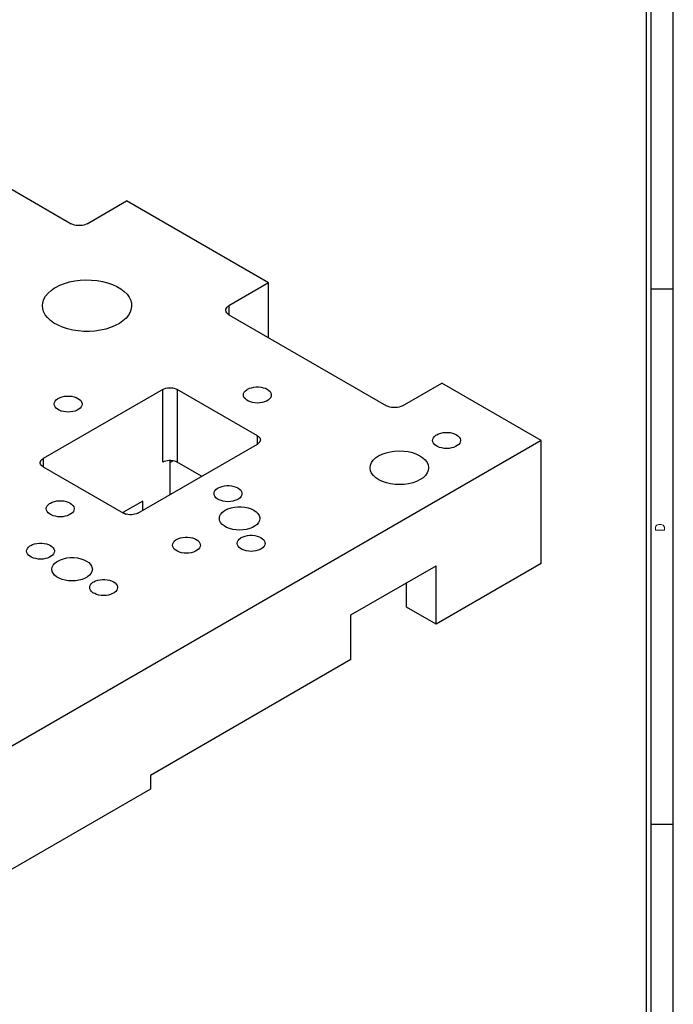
# Model space of a CAD drawing. Header units: inches. Extents: x 3 to 289, y 4 to 291.
# Tile 351 of 634: x 154.4 to 161.72, y 142.92 to 153.96. Entities that reach past the tile are written whole.
import ezdxf
from ezdxf.enums import TextEntityAlignment as Align

# ---------------------------------------------------------------- set-up
doc = ezdxf.new("R2010")
doc.units = ezdxf.units.IN
doc.header["$LTSCALE"] = 0.5
doc.header["$MEASUREMENT"] = 0
doc.layers.add('PLOTVIEW1', color=7, linetype='Continuous')
doc.layers.add('STR_1', color=7, linetype='Continuous')
doc.styles.add('VERO5-RomanD', font='romand__.ttf')

msp = doc.modelspace()

# ---------------------------------------------------------------- linework, layer by layer
at = {"layer": 'PLOTVIEW1', "color": 97, "linetype": 'Continuous'}
for p, q in [((161.425, 133.94), (161.425, 167.94)), ((161.475, 133.94), (161.475, 167.94)), ((161.725, 133.94), (161.725, 167.94)), ((161.725, 150.94), (161.475, 150.94)), ((161.725, 144.94), (161.475, 144.94))]:
    msp.add_line(p, q, dxfattribs=at)
at = {"layer": 'STR_1', "color": 190, "linetype": 'Continuous'}
for p, q in [((153.208, 152.693), (154.975, 151.673)), ((155.152, 151.673), (155.594, 151.928)), ((157.185, 151.009), (155.594, 151.928)), ((154.992, 151.665), (154.975, 151.673)), ((155.011, 151.658), (154.992, 151.665)), ((155.031, 151.654), (155.011, 151.658)), ((155.117, 151.658), (155.096, 151.654)), ((155.136, 151.665), (155.117, 151.658)), ((155.152, 151.673), (155.136, 151.665)), ((155.053, 151.652), (155.031, 151.654)), ((155.075, 151.652), (155.053, 151.652)), ((155.096, 151.654), (155.075, 151.652)), ((154.846, 150.983), (154.898, 151.003)), ((154.898, 151.003), (154.955, 151.02)), ((154.955, 151.02), (155.014, 151.032)), ((155.014, 151.032), (155.076, 151.04)), ((155.076, 151.04), (155.139, 151.043)), ((155.139, 151.043), (155.202, 151.042)), ((155.202, 151.042), (155.265, 151.036)), ((155.265, 151.036), (155.325, 151.025)), ((155.325, 151.025), (155.383, 151.01)), ((155.383, 151.01), (155.437, 150.992)), ((157.185, 151.009), (156.743, 150.754)), ((157.185, 150.397), (157.185, 151.009)), ((154.688, 150.861), (154.715, 150.894)), ((154.715, 150.894), (154.749, 150.925)), ((154.749, 150.925), (154.789, 150.953)), ((154.789, 150.953), (154.799, 150.958)), ((154.799, 150.958), (154.846, 150.983)), ((155.437, 150.992), (155.487, 150.969)), ((155.487, 150.969), (155.531, 150.943)), ((155.531, 150.943), (155.569, 150.914)), ((155.569, 150.914), (155.601, 150.882)), ((154.652, 150.754), (154.656, 150.791)), ((154.656, 150.791), (154.668, 150.827)), ((154.668, 150.827), (154.688, 150.861)), ((155.601, 150.882), (155.625, 150.848)), ((155.625, 150.848), (155.642, 150.813)), ((155.642, 150.813), (155.651, 150.777)), ((155.651, 150.777), (155.652, 150.754)), ((154.655, 150.724), (154.652, 150.754)), ((154.666, 150.688), (154.655, 150.724)), ((154.684, 150.653), (154.666, 150.688)), ((155.636, 150.682), (155.617, 150.647)), ((155.648, 150.718), (155.636, 150.682)), ((155.652, 150.754), (155.648, 150.718)), ((156.707, 150.703), (156.708, 150.716)), ((156.707, 150.697), (156.707, 150.703)), ((156.711, 150.685), (156.707, 150.697)), ((156.708, 150.716), (156.714, 150.728)), ((156.718, 150.673), (156.711, 150.685)), ((156.714, 150.728), (156.723, 150.739)), ((156.729, 150.662), (156.718, 150.673)), ((156.723, 150.739), (156.736, 150.75)), ((156.736, 150.75), (156.743, 150.754)), ((154.71, 150.62), (154.684, 150.653)), ((154.743, 150.589), (154.71, 150.62)), ((154.782, 150.56), (154.743, 150.589)), ((154.828, 150.535), (154.782, 150.56)), ((155.515, 150.556), (155.469, 150.531)), ((155.555, 150.584), (155.515, 150.556)), ((155.59, 150.614), (155.555, 150.584)), ((155.617, 150.647), (155.59, 150.614)), ((156.743, 150.652), (156.729, 150.662)), ((156.743, 150.652), (158.511, 149.632)), ((154.878, 150.513), (154.828, 150.535)), ((154.933, 150.495), (154.878, 150.513)), ((154.992, 150.481), (154.933, 150.495)), ((155.053, 150.471), (154.992, 150.481)), ((155.115, 150.466), (155.053, 150.471)), ((155.179, 150.466), (155.115, 150.466)), ((155.241, 150.47), (155.179, 150.466)), ((155.303, 150.479), (155.241, 150.47)), ((155.362, 150.492), (155.303, 150.479)), ((155.417, 150.51), (155.362, 150.492)), ((155.469, 150.531), (155.417, 150.51)), ((156.002, 149.816), (154.662, 149.042)), ((156.002, 149.816), (156.017, 149.823)), ((156.017, 149.823), (156.034, 149.829)), ((156.034, 149.829), (156.053, 149.833)), ((156.053, 149.833), (156.073, 149.835)), ((156.073, 149.835), (156.093, 149.835)), ((156.093, 149.835), (156.113, 149.833)), ((156.113, 149.833), (156.131, 149.829)), ((156.131, 149.829), (156.149, 149.823)), ((156.149, 149.823), (156.164, 149.816)), ((157.062, 149.297), (156.164, 149.816)), ((156.908, 149.769), (156.915, 149.785)), ((156.915, 149.785), (156.927, 149.799)), ((156.927, 149.799), (156.942, 149.812)), ((156.942, 149.812), (156.952, 149.817)), ((156.952, 149.817), (156.973, 149.828)), ((156.973, 149.828), (156.996, 149.835)), ((156.996, 149.835), (157.022, 149.841)), ((157.022, 149.841), (157.049, 149.844)), ((157.049, 149.844), (157.076, 149.844)), ((157.076, 149.844), (157.103, 149.841)), ((157.103, 149.841), (157.128, 149.835)), ((157.128, 149.835), (157.152, 149.828)), ((157.152, 149.828), (157.173, 149.817)), ((157.173, 149.817), (157.19, 149.805)), ((157.19, 149.805), (157.204, 149.792)), ((157.204, 149.792), (157.213, 149.777)), ((158.688, 149.632), (159.13, 149.887)), ((160.244, 149.243), (159.13, 149.887)), ((154.787, 149.667), (154.794, 149.682)), ((154.794, 149.682), (154.805, 149.697)), ((154.805, 149.697), (154.821, 149.71)), ((154.821, 149.71), (154.83, 149.715)), ((154.83, 149.715), (154.851, 149.726)), ((154.851, 149.726), (154.875, 149.733)), ((154.875, 149.733), (154.9, 149.739)), ((154.9, 149.739), (154.927, 149.741)), ((154.927, 149.741), (154.954, 149.741)), ((154.954, 149.741), (154.981, 149.739)), ((154.981, 149.739), (155.007, 149.733)), ((155.007, 149.733), (155.03, 149.726)), ((155.03, 149.726), (155.051, 149.715)), ((155.051, 149.715), (155.069, 149.703)), ((155.069, 149.703), (155.082, 149.69)), ((155.082, 149.69), (155.092, 149.675)), ((155.092, 149.675), (155.096, 149.659)), ((156.906, 149.754), (156.908, 149.769)), ((156.908, 149.738), (156.906, 149.754)), ((156.915, 149.723), (156.908, 149.738)), ((156.927, 149.709), (156.915, 149.723)), ((156.942, 149.696), (156.927, 149.709)), ((156.962, 149.685), (156.942, 149.696)), ((156.984, 149.676), (156.962, 149.685)), ((157.009, 149.669), (156.984, 149.676)), ((157.14, 149.676), (157.116, 149.669)), ((157.163, 149.685), (157.14, 149.676)), ((157.182, 149.696), (157.163, 149.685)), ((157.197, 149.709), (157.182, 149.696)), ((157.209, 149.723), (157.197, 149.709)), ((157.216, 149.738), (157.209, 149.723)), ((157.213, 149.777), (157.218, 149.762)), ((157.218, 149.754), (157.216, 149.738)), ((157.218, 149.762), (157.218, 149.754)), ((154.785, 149.652), (154.787, 149.667)), ((154.787, 149.636), (154.785, 149.652)), ((154.794, 149.621), (154.787, 149.636)), ((154.805, 149.607), (154.794, 149.621)), ((154.821, 149.594), (154.805, 149.607)), ((154.84, 149.583), (154.821, 149.594)), ((154.863, 149.573), (154.84, 149.583)), ((154.887, 149.567), (154.863, 149.573)), ((154.914, 149.563), (154.887, 149.567)), ((154.941, 149.561), (154.914, 149.563)), ((154.968, 149.563), (154.941, 149.561)), ((154.994, 149.567), (154.968, 149.563)), ((155.019, 149.573), (154.994, 149.567)), ((155.041, 149.583), (155.019, 149.573)), ((155.061, 149.594), (155.041, 149.583)), ((155.076, 149.607), (155.061, 149.594)), ((155.088, 149.621), (155.076, 149.607)), ((155.095, 149.636), (155.088, 149.621)), ((155.097, 149.652), (155.095, 149.636)), ((155.096, 149.659), (155.097, 149.652)), ((157.035, 149.665), (157.009, 149.669)), ((157.062, 149.663), (157.035, 149.665)), ((157.089, 149.665), (157.062, 149.663)), ((157.116, 149.669), (157.089, 149.665)), ((158.528, 149.624), (158.511, 149.632)), ((158.547, 149.617), (158.528, 149.624)), ((158.567, 149.613), (158.547, 149.617)), ((158.588, 149.611), (158.567, 149.613)), ((158.61, 149.611), (158.588, 149.611)), ((158.632, 149.613), (158.61, 149.611)), ((158.652, 149.617), (158.632, 149.613)), ((158.671, 149.624), (158.652, 149.617)), ((158.688, 149.632), (158.671, 149.624)), ((160.244, 149.243), (153.35, 145.263)), ((157.062, 149.297), (157.075, 149.288)), ((157.075, 149.288), (157.085, 149.278)), ((157.085, 149.278), (157.092, 149.268)), ((157.094, 149.239), (157.089, 149.228)), ((157.092, 149.268), (157.095, 149.256)), ((157.096, 149.25), (157.094, 149.239)), ((157.095, 149.256), (157.096, 149.25)), ((159.027, 149.243), (159.03, 149.259)), ((159.03, 149.228), (159.027, 149.243)), ((159.03, 149.259), (159.037, 149.274)), ((159.037, 149.274), (159.048, 149.288)), ((159.048, 149.288), (159.064, 149.301)), ((159.064, 149.301), (159.073, 149.307)), ((159.073, 149.307), (159.094, 149.317)), ((159.094, 149.317), (159.117, 149.325)), ((159.117, 149.325), (159.143, 149.331)), ((159.143, 149.331), (159.17, 149.333)), ((159.17, 149.333), (159.197, 149.333)), ((159.197, 149.333), (159.224, 149.331)), ((159.224, 149.331), (159.249, 149.325)), ((159.249, 149.325), (159.273, 149.317)), ((159.273, 149.317), (159.294, 149.307)), ((159.294, 149.307), (159.311, 149.295)), ((159.311, 149.295), (159.325, 149.281)), ((159.325, 149.281), (159.334, 149.267)), ((159.334, 149.267), (159.339, 149.251)), ((159.34, 149.243), (159.337, 149.228)), ((159.339, 149.251), (159.34, 149.243)), ((160.244, 147.865), (160.244, 149.243)), ((155.722, 148.43), (157.062, 149.203)), ((157.069, 149.208), (157.062, 149.203)), ((157.08, 149.217), (157.069, 149.208)), ((157.089, 149.228), (157.08, 149.217)), ((158.551, 149.117), (158.601, 149.124)), ((158.601, 149.124), (158.652, 149.127)), ((158.652, 149.127), (158.703, 149.124)), ((158.703, 149.124), (158.753, 149.118)), ((159.037, 149.213), (159.03, 149.228)), ((159.048, 149.198), (159.037, 149.213)), ((159.064, 149.185), (159.048, 149.198)), ((159.083, 149.174), (159.064, 149.185)), ((159.105, 149.165), (159.083, 149.174)), ((159.13, 149.159), (159.105, 149.165)), ((159.156, 149.155), (159.13, 149.159)), ((159.183, 149.153), (159.156, 149.155)), ((159.211, 149.155), (159.183, 149.153)), ((159.237, 149.159), (159.211, 149.155)), ((159.262, 149.165), (159.237, 149.159)), ((159.284, 149.174), (159.262, 149.165)), ((159.303, 149.185), (159.284, 149.174)), ((159.319, 149.198), (159.303, 149.185)), ((159.33, 149.213), (159.319, 149.198)), ((159.337, 149.228), (159.33, 149.213)), ((154.63, 149.007), (154.635, 149.018)), ((154.635, 149.018), (154.643, 149.028)), ((154.643, 149.028), (154.655, 149.038)), ((154.655, 149.038), (154.662, 149.042)), ((156.034, 149.013), (156.017, 149.007)), ((156.053, 149.016), (156.034, 149.013)), ((156.073, 149.018), (156.053, 149.016)), ((156.093, 149.018), (156.073, 149.018)), ((156.083, 148.638), (156.083, 149.019)), ((156.119, 149.015), (156.083, 148.995)), ((156.113, 149.016), (156.093, 149.018)), ((156.131, 149.013), (156.113, 149.016)), ((156.149, 149.007), (156.131, 149.013)), ((158.341, 148.995), (158.36, 149.023)), ((158.36, 149.023), (158.387, 149.048)), ((158.387, 149.048), (158.42, 149.071)), ((158.42, 149.071), (158.421, 149.071)), ((158.421, 149.071), (158.46, 149.09)), ((158.46, 149.09), (158.504, 149.106)), ((158.504, 149.106), (158.551, 149.117)), ((158.753, 149.118), (158.8, 149.107)), ((158.8, 149.107), (158.844, 149.091)), ((158.844, 149.091), (158.883, 149.072)), ((158.883, 149.072), (158.917, 149.05)), ((158.917, 149.05), (158.944, 149.025)), ((158.944, 149.025), (158.964, 148.998)), ((154.628, 148.995), (154.63, 149.007)), ((154.628, 148.989), (154.628, 148.995)), ((154.632, 148.978), (154.628, 148.989)), ((154.639, 148.967), (154.632, 148.978)), ((154.649, 148.957), (154.639, 148.967)), ((154.662, 148.948), (154.649, 148.957)), ((154.662, 148.948), (155.56, 148.43)), ((156.017, 149.007), (156.002, 148.999)), ((156.164, 148.999), (156.149, 149.007)), ((156.436, 148.842), (156.164, 148.999)), ((158.325, 148.937), (158.329, 148.967)), ((158.325, 148.934), (158.325, 148.937)), ((158.33, 148.904), (158.325, 148.934)), ((158.329, 148.967), (158.341, 148.995)), ((158.343, 148.876), (158.33, 148.904)), ((158.964, 148.998), (158.977, 148.969)), ((158.977, 148.908), (158.965, 148.879)), ((158.977, 148.969), (158.981, 148.94)), ((158.981, 148.937), (158.977, 148.908)), ((158.981, 148.94), (158.981, 148.937)), ((158.363, 148.849), (158.343, 148.876)), ((158.39, 148.824), (158.363, 148.849)), ((158.424, 148.801), (158.39, 148.824)), ((158.464, 148.783), (158.424, 148.801)), ((158.886, 148.804), (158.847, 148.785)), ((158.919, 148.826), (158.886, 148.804)), ((158.946, 148.852), (158.919, 148.826)), ((158.965, 148.879), (158.946, 148.852)), ((156.579, 148.663), (156.586, 148.678)), ((156.586, 148.678), (156.598, 148.693)), ((156.598, 148.693), (156.613, 148.706)), ((156.613, 148.706), (156.622, 148.711)), ((156.622, 148.711), (156.643, 148.721)), ((156.643, 148.721), (156.667, 148.729)), ((156.667, 148.729), (156.693, 148.735)), ((156.693, 148.735), (156.719, 148.737)), ((156.719, 148.737), (156.747, 148.737)), ((156.747, 148.737), (156.773, 148.735)), ((156.773, 148.735), (156.799, 148.729)), ((156.799, 148.729), (156.823, 148.721)), ((156.823, 148.721), (156.843, 148.711)), ((156.843, 148.711), (156.861, 148.699)), ((156.861, 148.699), (156.875, 148.686)), ((156.875, 148.686), (156.884, 148.671)), ((158.508, 148.767), (158.464, 148.783)), ((158.555, 148.756), (158.508, 148.767)), ((158.605, 148.75), (158.555, 148.756)), ((158.656, 148.748), (158.605, 148.75)), ((158.707, 148.75), (158.656, 148.748)), ((158.757, 148.757), (158.707, 148.75)), ((158.804, 148.769), (158.757, 148.757)), ((158.847, 148.785), (158.804, 148.769)), ((154.812, 148.565), (154.839, 148.568)), ((154.839, 148.568), (154.866, 148.568)), ((154.866, 148.568), (154.893, 148.565)), ((156.577, 148.648), (156.579, 148.663)), ((156.579, 148.632), (156.577, 148.648)), ((156.586, 148.617), (156.579, 148.632)), ((156.598, 148.602), (156.586, 148.617)), ((156.613, 148.59), (156.598, 148.602)), ((156.633, 148.578), (156.613, 148.59)), ((156.655, 148.569), (156.633, 148.578)), ((156.68, 148.563), (156.655, 148.569)), ((156.811, 148.569), (156.786, 148.563)), ((156.833, 148.578), (156.811, 148.569)), ((156.853, 148.59), (156.833, 148.578)), ((156.868, 148.602), (156.853, 148.59)), ((156.88, 148.617), (156.868, 148.602)), ((156.887, 148.632), (156.88, 148.617)), ((156.884, 148.671), (156.889, 148.655)), ((156.889, 148.648), (156.887, 148.632)), ((156.889, 148.655), (156.889, 148.648)), ((154.696, 148.478), (154.699, 148.494)), ((154.699, 148.462), (154.696, 148.478)), ((154.699, 148.494), (154.706, 148.509)), ((154.706, 148.447), (154.699, 148.462)), ((154.706, 148.509), (154.717, 148.523)), ((154.717, 148.523), (154.733, 148.536)), ((154.733, 148.536), (154.742, 148.542)), ((154.742, 148.542), (154.763, 148.552)), ((154.763, 148.552), (154.786, 148.56)), ((154.786, 148.56), (154.812, 148.565)), ((154.893, 148.565), (154.918, 148.56)), ((154.918, 148.56), (154.942, 148.552)), ((154.942, 148.552), (154.963, 148.542)), ((154.963, 148.542), (154.98, 148.53)), ((154.98, 148.53), (154.994, 148.516)), ((154.994, 148.516), (155.003, 148.501)), ((155.006, 148.462), (154.999, 148.447)), ((155.003, 148.501), (155.008, 148.486)), ((155.009, 148.478), (155.006, 148.462)), ((155.008, 148.486), (155.009, 148.478)), ((155.778, 148.564), (155.553, 148.434)), ((155.778, 148.462), (155.778, 148.564)), ((156.706, 148.559), (156.68, 148.563)), ((156.689, 148.453), (156.702, 148.461)), ((156.702, 148.461), (156.732, 148.476)), ((156.733, 148.557), (156.706, 148.559)), ((156.732, 148.476), (156.767, 148.487)), ((156.76, 148.559), (156.733, 148.557)), ((156.786, 148.563), (156.76, 148.559)), ((156.767, 148.487), (156.804, 148.495)), ((156.804, 148.495), (156.843, 148.499)), ((156.843, 148.499), (156.882, 148.499)), ((156.882, 148.499), (156.921, 148.495)), ((156.921, 148.495), (156.958, 148.487)), ((156.958, 148.487), (156.992, 148.476)), ((156.992, 148.476), (157.023, 148.461)), ((157.023, 148.461), (157.048, 148.444)), ((154.717, 148.433), (154.706, 148.447)), ((154.733, 148.42), (154.717, 148.433)), ((154.752, 148.409), (154.733, 148.42)), ((154.774, 148.4), (154.752, 148.409)), ((154.799, 148.393), (154.774, 148.4)), ((154.825, 148.389), (154.799, 148.393)), ((154.852, 148.388), (154.825, 148.389)), ((154.88, 148.389), (154.852, 148.388)), ((154.906, 148.393), (154.88, 148.389)), ((154.931, 148.4), (154.906, 148.393)), ((154.953, 148.409), (154.931, 148.4)), ((154.972, 148.42), (154.953, 148.409)), ((154.988, 148.433), (154.972, 148.42)), ((154.999, 148.447), (154.988, 148.433)), ((155.557, 148.436), (155.589, 148.418)), ((155.575, 148.422), (155.56, 148.43)), ((155.592, 148.417), (155.575, 148.422)), ((155.611, 148.413), (155.592, 148.417)), ((155.631, 148.411), (155.611, 148.413)), ((155.651, 148.411), (155.631, 148.411)), ((155.671, 148.413), (155.651, 148.411)), ((155.689, 148.417), (155.671, 148.413)), ((155.707, 148.422), (155.689, 148.417)), ((155.722, 148.43), (155.707, 148.422)), ((156.636, 148.369), (156.639, 148.391)), ((156.639, 148.346), (156.636, 148.369)), ((156.639, 148.391), (156.649, 148.413)), ((156.649, 148.324), (156.639, 148.346)), ((156.649, 148.413), (156.666, 148.434)), ((156.666, 148.434), (156.689, 148.453)), ((157.048, 148.444), (157.068, 148.424)), ((157.068, 148.424), (157.081, 148.403)), ((157.085, 148.346), (157.075, 148.324)), ((157.081, 148.403), (157.088, 148.38)), ((157.089, 148.369), (157.085, 148.346)), ((157.088, 148.38), (157.089, 148.369)), ((156.666, 148.303), (156.649, 148.324)), ((156.689, 148.285), (156.666, 148.303)), ((156.717, 148.269), (156.689, 148.285)), ((156.749, 148.255), (156.717, 148.269)), ((156.785, 148.246), (156.749, 148.255)), ((156.823, 148.24), (156.785, 148.246)), ((156.862, 148.238), (156.823, 148.24)), ((156.902, 148.24), (156.862, 148.238)), ((156.94, 148.246), (156.902, 148.24)), ((156.976, 148.255), (156.94, 148.246)), ((157.008, 148.269), (156.976, 148.255)), ((157.036, 148.285), (157.008, 148.269)), ((157.059, 148.303), (157.036, 148.285)), ((157.075, 148.324), (157.059, 148.303)), ((156.131, 148.115), (156.147, 148.128)), ((156.147, 148.128), (156.156, 148.133)), ((156.156, 148.133), (156.177, 148.144)), ((156.177, 148.144), (156.201, 148.151)), ((156.201, 148.151), (156.226, 148.157)), ((156.226, 148.157), (156.253, 148.16)), ((156.253, 148.16), (156.28, 148.16)), ((156.28, 148.16), (156.307, 148.157)), ((156.307, 148.157), (156.333, 148.151)), ((156.333, 148.151), (156.356, 148.144)), ((156.356, 148.144), (156.377, 148.133)), ((156.377, 148.133), (156.395, 148.121)), ((156.845, 148.121), (156.856, 148.135)), ((156.856, 148.135), (156.872, 148.148)), ((156.872, 148.148), (156.881, 148.154)), ((156.881, 148.154), (156.902, 148.164)), ((156.902, 148.164), (156.926, 148.172)), ((156.926, 148.172), (156.951, 148.177)), ((156.951, 148.177), (156.978, 148.18)), ((156.978, 148.18), (157.005, 148.18)), ((157.005, 148.18), (157.032, 148.177)), ((157.032, 148.177), (157.058, 148.172)), ((157.058, 148.172), (157.081, 148.164)), ((157.081, 148.164), (157.102, 148.154)), ((157.102, 148.154), (157.12, 148.142)), ((157.12, 148.142), (157.133, 148.128)), ((157.133, 148.128), (157.143, 148.113)), ((154.475, 148.003), (154.478, 148.019)), ((154.478, 148.019), (154.485, 148.034)), ((154.485, 148.034), (154.496, 148.048)), ((154.496, 148.048), (154.512, 148.061)), ((154.512, 148.061), (154.521, 148.067)), ((154.521, 148.067), (154.542, 148.077)), ((154.542, 148.077), (154.565, 148.085)), ((154.565, 148.085), (154.591, 148.09)), ((154.591, 148.09), (154.618, 148.093)), ((154.618, 148.093), (154.645, 148.093)), ((154.645, 148.093), (154.672, 148.09)), ((154.672, 148.09), (154.697, 148.085)), ((154.697, 148.085), (154.721, 148.077)), ((154.721, 148.077), (154.742, 148.067)), ((154.742, 148.067), (154.759, 148.055)), ((154.759, 148.055), (154.773, 148.041)), ((154.773, 148.041), (154.782, 148.027)), ((154.782, 148.027), (154.787, 148.011)), ((156.11, 148.07), (156.113, 148.085)), ((156.113, 148.054), (156.11, 148.07)), ((156.113, 148.085), (156.12, 148.101)), ((156.12, 148.039), (156.113, 148.054)), ((156.12, 148.101), (156.131, 148.115)), ((156.131, 148.025), (156.12, 148.039)), ((156.147, 148.012), (156.131, 148.025)), ((156.402, 148.025), (156.386, 148.012)), ((156.395, 148.121), (156.408, 148.108)), ((156.413, 148.039), (156.402, 148.025)), ((156.408, 148.108), (156.418, 148.093)), ((156.421, 148.054), (156.413, 148.039)), ((156.418, 148.093), (156.422, 148.078)), ((156.423, 148.07), (156.421, 148.054)), ((156.422, 148.078), (156.423, 148.07)), ((156.836, 148.09), (156.838, 148.106)), ((156.838, 148.074), (156.836, 148.09)), ((156.838, 148.106), (156.845, 148.121)), ((156.845, 148.059), (156.838, 148.074)), ((156.856, 148.045), (156.845, 148.059)), ((156.872, 148.032), (156.856, 148.045)), ((156.891, 148.021), (156.872, 148.032)), ((156.914, 148.012), (156.891, 148.021)), ((157.092, 148.021), (157.07, 148.012)), ((157.111, 148.032), (157.092, 148.021)), ((157.127, 148.045), (157.111, 148.032)), ((157.139, 148.059), (157.127, 148.045)), ((157.146, 148.074), (157.139, 148.059)), ((157.143, 148.113), (157.147, 148.098)), ((157.148, 148.09), (157.146, 148.074)), ((157.147, 148.098), (157.148, 148.09)), ((154.478, 147.988), (154.475, 148.003)), ((154.485, 147.972), (154.478, 147.988)), ((154.496, 147.958), (154.485, 147.972)), ((154.512, 147.945), (154.496, 147.958)), ((154.531, 147.934), (154.512, 147.945)), ((154.553, 147.925), (154.531, 147.934)), ((154.578, 147.919), (154.553, 147.925)), ((154.604, 147.914), (154.578, 147.919)), ((154.631, 147.913), (154.604, 147.914)), ((154.659, 147.914), (154.631, 147.913)), ((154.685, 147.919), (154.659, 147.914)), ((154.71, 147.925), (154.685, 147.919)), ((154.732, 147.934), (154.71, 147.925)), ((154.751, 147.945), (154.732, 147.934)), ((154.767, 147.958), (154.751, 147.945)), ((154.778, 147.972), (154.767, 147.958)), ((154.785, 147.988), (154.778, 147.972)), ((154.788, 148.003), (154.785, 147.988)), ((154.787, 148.011), (154.788, 148.003)), ((154.825, 147.892), (154.855, 147.906)), ((154.855, 147.906), (154.889, 147.918)), ((154.889, 147.918), (154.926, 147.926)), ((154.926, 147.926), (154.965, 147.93)), ((154.965, 147.93), (155.005, 147.93)), ((155.005, 147.93), (155.044, 147.926)), ((155.044, 147.926), (155.081, 147.918)), ((155.081, 147.918), (155.115, 147.906)), ((155.115, 147.906), (155.145, 147.892)), ((156.166, 148.001), (156.147, 148.012)), ((156.189, 147.992), (156.166, 148.001)), ((156.213, 147.985), (156.189, 147.992)), ((156.24, 147.981), (156.213, 147.985)), ((156.267, 147.979), (156.24, 147.981)), ((156.294, 147.981), (156.267, 147.979)), ((156.32, 147.985), (156.294, 147.981)), ((156.345, 147.992), (156.32, 147.985)), ((156.367, 148.001), (156.345, 147.992)), ((156.386, 148.012), (156.367, 148.001)), ((156.938, 148.005), (156.914, 148.012)), ((156.965, 148.001), (156.938, 148.005)), ((156.992, 148), (156.965, 148.001)), ((157.019, 148.001), (156.992, 148)), ((157.045, 148.005), (157.019, 148.001)), ((157.07, 148.012), (157.045, 148.005)), ((154.758, 147.799), (154.762, 147.822)), ((154.762, 147.776), (154.758, 147.799)), ((154.762, 147.822), (154.772, 147.844)), ((154.772, 147.844), (154.789, 147.865)), ((154.789, 147.865), (154.811, 147.883)), ((154.811, 147.883), (154.825, 147.892)), ((155.145, 147.892), (155.171, 147.874)), ((155.171, 147.874), (155.19, 147.854)), ((155.19, 147.854), (155.204, 147.833)), ((155.204, 147.833), (155.211, 147.811)), ((155.212, 147.799), (155.208, 147.776)), ((155.211, 147.811), (155.212, 147.799)), ((158.111, 147.287), (159.065, 147.838)), ((160.244, 147.865), (159.065, 147.185)), ((159.065, 147.185), (159.065, 147.838)), ((154.772, 147.754), (154.762, 147.776)), ((154.789, 147.734), (154.772, 147.754)), ((154.811, 147.715), (154.789, 147.734)), ((154.839, 147.699), (154.811, 147.715)), ((154.872, 147.686), (154.839, 147.699)), ((154.908, 147.676), (154.872, 147.686)), ((155.098, 147.686), (155.062, 147.676)), ((155.131, 147.699), (155.098, 147.686)), ((155.159, 147.715), (155.131, 147.699)), ((155.181, 147.734), (155.159, 147.715)), ((155.198, 147.754), (155.181, 147.734)), ((155.208, 147.776), (155.198, 147.754)), ((155.298, 147.682), (155.325, 147.685)), ((155.325, 147.685), (155.352, 147.685)), ((155.352, 147.685), (155.379, 147.682)), ((154.946, 147.67), (154.908, 147.676)), ((154.985, 147.668), (154.946, 147.67)), ((155.024, 147.67), (154.985, 147.668)), ((155.062, 147.676), (155.024, 147.67)), ((155.182, 147.595), (155.185, 147.611)), ((155.185, 147.579), (155.182, 147.595)), ((155.185, 147.611), (155.192, 147.626)), ((155.192, 147.564), (155.185, 147.579)), ((155.192, 147.626), (155.203, 147.64)), ((155.203, 147.64), (155.219, 147.653)), ((155.219, 147.653), (155.228, 147.659)), ((155.228, 147.659), (155.249, 147.669)), ((155.249, 147.669), (155.273, 147.677)), ((155.273, 147.677), (155.298, 147.682)), ((155.379, 147.682), (155.405, 147.677)), ((155.405, 147.677), (155.428, 147.669)), ((155.428, 147.669), (155.449, 147.659)), ((155.449, 147.659), (155.467, 147.647)), ((155.467, 147.647), (155.48, 147.633)), ((155.48, 147.633), (155.489, 147.618)), ((155.492, 147.579), (155.485, 147.564)), ((155.489, 147.618), (155.494, 147.603)), ((155.495, 147.595), (155.492, 147.579)), ((155.494, 147.603), (155.495, 147.595)), ((158.735, 147.375), (158.735, 147.647)), ((155.203, 147.55), (155.192, 147.564)), ((155.219, 147.537), (155.203, 147.55)), ((155.238, 147.526), (155.219, 147.537)), ((155.26, 147.517), (155.238, 147.526)), ((155.285, 147.51), (155.26, 147.517)), ((155.311, 147.506), (155.285, 147.51)), ((155.339, 147.505), (155.311, 147.506)), ((155.366, 147.506), (155.339, 147.505)), ((155.392, 147.51), (155.366, 147.506)), ((155.417, 147.517), (155.392, 147.51)), ((155.439, 147.526), (155.417, 147.517)), ((155.458, 147.537), (155.439, 147.526)), ((155.474, 147.55), (155.458, 147.537)), ((155.485, 147.564), (155.474, 147.55)), ((159.065, 147.185), (158.735, 147.375)), ((158.111, 146.787), (158.111, 147.287)), ((158.111, 146.787), (155.862, 145.489)), ((155.862, 145.489), (155.862, 145.335)), ((155.862, 145.335), (153.35, 143.885))]:
    msp.add_line(p, q, dxfattribs=at)
at = {"layer": 'STR_1', "color": 4, "linetype": 'Continuous'}
for p, q in [((156.743, 150.754), (156.743, 150.652)), ((156.002, 148.999), (156.002, 149.816)), ((156.164, 149.816), (156.164, 148.999)), ((157.062, 149.203), (157.062, 149.297)), ((154.662, 149.042), (154.662, 148.948))]:
    msp.add_line(p, q, dxfattribs=at)

# ---------------------------------------------------------------- texts
at = {"layer": 'PLOTVIEW1', "color": 56, "linetype": 'Continuous', "style": 'VERO5-RomanD', "width": 0.998855}
msp.add_text('D', height=0.1, rotation=90, dxfattribs=at).set_placement((161.625, 148.218), (161.625, 148.317), align=Align.FIT)

doc.saveas('drawing.dxf')
